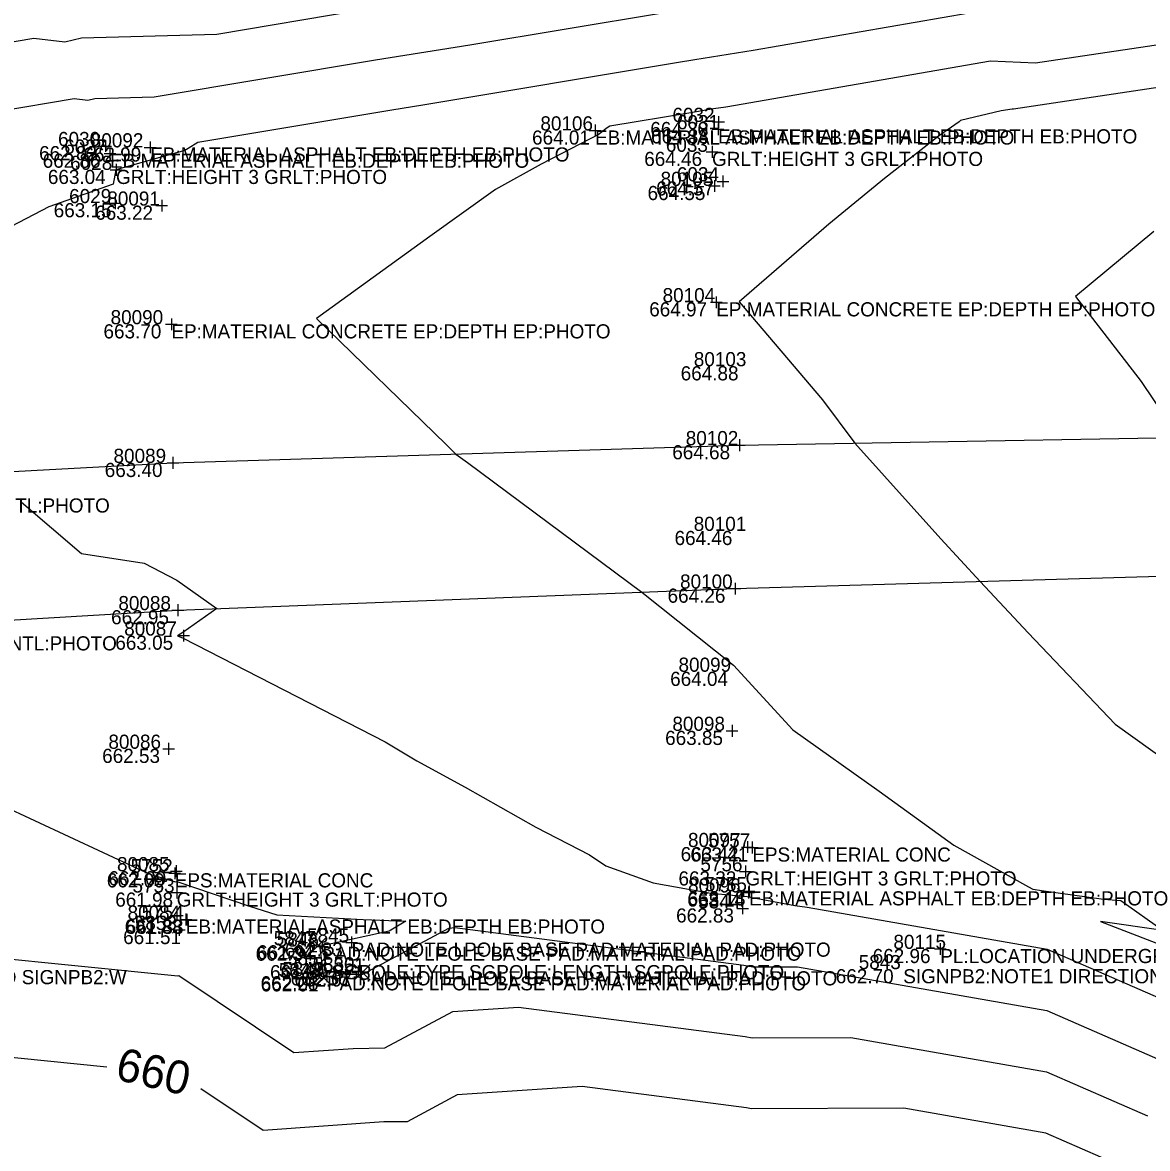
# Model space of a CAD drawing. Extents: x 2129350 to 2137777, y 657588 to 659885.
# Drawn here: x 2132100.7 to 2132196.2, y 658246.3 to 658341.9 of the extents above; entities that cross this region are included whole.
import ezdxf

# ---------------------------------------------------------------- set-up
doc = ezdxf.new("R2010")
doc.units = 0
for name, color, linetype in [('DT_X_Contour_Major', 7, 'Continuous'), ('DT_X_Contour_Minor', 7, 'Continuous'), ('PV_X_COP', 7, 'Continuous'), ('SV_X_Random_Point', 7, 'Continuous'), ('SV_X_Shot_Marker', 7, 'Continuous'), ('SV_X_Text_Comment', 7, 'Continuous'), ('SV_X_Text_Elevation', 7, 'Continuous'), ('SV_X_Text_Name', 7, 'Continuous')]:
    doc.layers.add(name, color=color, linetype=linetype)

msp = doc.modelspace()

# ---------------------------------------------------------------- linework, layer by layer
at = {"layer": 'DT_X_Contour_Major'}
for points in [[(2132200.115, 658336.833), (2132184.827, 658334.544), (2132184.715, 658334.55), (2132183.778, 658334.387), (2132180.339, 658333.588), (2132180.216, 658333.474), (2132178.57, 658332.311), (2132173.898, 658328.653), (2132169.161, 658324.783), (2132161.543, 658318.185), (2132168.63, 658309.866), (2132171.38, 658306.199), (2132178.667, 658298.072), (2132182, 658294.458), (2132186.083, 658290.098), (2132193.455, 658282.355), (2132199.646, 658277.898)], [(2132107.9, 658253.244), (2132095.276, 658254.5), (2132088.796, 658253.261), (2132062.861, 658250.671), (2132061.034, 658251.318), (2132060.597, 658251.473), (2132059.646, 658251.324), (2132053.771, 658251.303), (2132033.988, 658253.256), (2132027.359, 658249.749), (2132026.235, 658249.682), (2132020.16, 658252.683), (2132010.757, 658256.456)], [(2132212.963, 658245.988), (2132210.339, 658244.694), (2132209.685, 658244.691), (2132208.75, 658244.977), (2132193.813, 658244.922), (2132187.583, 658247.637), (2132175.542, 658249.748), (2132162.614, 658249.692), (2132162.17, 658249.783), (2132148.239, 658251.588), (2132137.609, 658250.884), (2132133.384, 658248.615), (2132131.402, 658248.592), (2132121.15, 658247.88), (2132115.871, 658251.408)]]:
    msp.add_lwpolyline(points, dxfattribs=at)
at = {"layer": 'DT_X_Contour_Minor'}
for points in [[(2132069.674, 658350.229), (2132067.998, 658336.962), (2132077.882, 658338.693), (2132091.817, 658338.902), (2132101.698, 658340.557), (2132104.323, 658340.244), (2132105.736, 658340.582), (2132117.218, 658340.917), (2132129.308, 658342.938)], [(2132155.035, 658342.698), (2132138.696, 658339.983), (2132130.687, 658338.702), (2132111.898, 658335.561), (2132106.883, 658335.415), (2132106.266, 658335.267), (2132105.12, 658335.404), (2132085.992, 658332.199)], [(2132181.07, 658342.7), (2132162.731, 658339.516), (2132157.795, 658338.725), (2132156.249, 658338.468), (2132134.699, 658334.887), (2132132.066, 658334.466), (2132115.623, 658331.717), (2132114.78, 658331.204), (2132114.507, 658331.021), (2132108.665, 658329.393), (2132108.419, 658328.176), (2132102.977, 658326.247), (2132093.291, 658321.216)], [(2132207.037, 658341.483), (2132186.693, 658338.437), (2132182.893, 658338.625), (2132160.414, 658334.722), (2132159.383, 658334.557), (2132157.462, 658334.238), (2132150.568, 658333.092), (2132150.264, 658332.887), (2132149.663, 658332.429), (2132144.756, 658329.883), (2132140.883, 658327.724), (2132135.309, 658323.731), (2132125.689, 658316.784), (2132136.692, 658306.086), (2132137.508, 658305.274), (2132138.503, 658304.554), (2132153.293, 658293.548), (2132161.065, 658287.367), (2132166.108, 658281.874), (2132173.444, 658276.675), (2132179.771, 658272.087), (2132186.096, 658268.535), (2132186.471, 658268.346), (2132186.676, 658268.307), (2132187.417, 658268.213), (2132192.465, 658267.501), (2132193.932, 658267.383), (2132197.541, 658264.852), (2132192.209, 658265.591), (2132203.226, 658261.349)], [(2132196.734, 658324.148), (2132190.109, 658318.633), (2132195.684, 658311.416), (2132198.869, 658306.684)], [(2132100.657, 658301.186), (2132105.735, 658296.832), (2132111.071, 658296.024), (2132113.827, 658294.57), (2132117.217, 658292.152), (2132114.341, 658290.122), (2132113.874, 658289.855), (2132114.369, 658289.638), (2132131.514, 658280.845), (2132134.193, 658279.237), (2132138.309, 658276.999), (2132144.303, 658273.607), (2132148.851, 658271.268), (2132150.227, 658270.341), (2132154.256, 658268.874), (2132159.138, 658268.005), (2132162.227, 658267.733), (2132162.516, 658267.682), (2132166.274, 658266.966), (2132167.339, 658266.83), (2132187.706, 658263.26), (2132201.012, 658257.46)], [(2132098.848, 658275.54), (2132110.479, 658270.114), (2132110.81, 658269.963), (2132111.61, 658269.586), (2132113.725, 658268.96), (2132113.82, 658268.986), (2132119.991, 658266.905), (2132122.309, 658266.159), (2132129.656, 658265.764), (2132133.255, 658265.621), (2132131.857, 658264.773), (2132126.659, 658263.655), (2132125.926, 658263.556), (2132126.259, 658261.139), (2132126.307, 658260.882), (2132128.166, 658261.11), (2132129.604, 658261.127), (2132136.908, 658265.048), (2132137.416, 658265.082), (2132161.936, 658261.907), (2132162.718, 658261.745), (2132166.503, 658261.762), (2132187.665, 658258.052), (2132198.612, 658253.281)], [(2132089.087, 658263.469), (2132113.911, 658261), (2132113.992, 658261.014), (2132123.755, 658254.49), (2132128.791, 658254.839), (2132131.494, 658254.871), (2132137.258, 658257.966), (2132142.827, 658258.335), (2132162.053, 658255.845), (2132162.666, 658255.719), (2132171.022, 658255.755), (2132187.624, 658252.845), (2132196.212, 658249.102)]]:
    msp.add_lwpolyline(points, dxfattribs=at)
at = {"layer": 'PV_X_COP'}
for points in [[(2131876.101, 658278.753), (2131906.344, 658281.769), (2131958.026, 658287.998), (2131975.124, 658289.487), (2132011.138, 658296.111), (2132023.112, 658297.813), (2132055.44, 658301.376), (2132113.503, 658304.524), (2132161.574, 658306.027), (2132213.085, 658306.935), (2132256.958, 658307.594), (2132314.025, 658306.005), (2132362.501, 658303.13), (2132402.04, 658304.918), (2132433.333, 658303.274)], [(2131876.101, 658278.753), (2131906.344, 658281.769), (2131958.026, 658287.998), (2131975.124, 658289.487), (2132011.138, 658296.111), (2132023.112, 658297.813), (2132055.44, 658301.376), (2132113.503, 658304.524), (2132161.574, 658306.027), (2132213.085, 658306.935), (2132256.958, 658307.594), (2132314.025, 658306.005), (2132362.501, 658303.13), (2132402.04, 658304.918), (2132433.333, 658303.274)], [(2132012.721, 658285.927), (2132024.891, 658286.115), (2132056.145, 658288.592), (2132113.912, 658292.024), (2132161.204, 658293.855), (2132212.851, 658295.354), (2132257.332, 658295.623), (2132313.904, 658294.031), (2132362.374, 658292.895), (2132401.806, 658293.031), (2132433.019, 658291.466)], [(2132012.721, 658285.927), (2132024.891, 658286.115), (2132056.145, 658288.592), (2132113.912, 658292.024), (2132161.204, 658293.855), (2132212.851, 658295.354), (2132257.332, 658295.623), (2132313.904, 658294.031), (2132362.374, 658292.895), (2132401.806, 658293.031), (2132433.019, 658291.466)]]:
    msp.add_lwpolyline(points, dxfattribs=at)
at = {"layer": 'SV_X_Random_Point'}
for p, q in [((2132125.165, 658262.921), (2132126.499, 658264.257)), ((2132125.165, 658264.257), (2132126.499, 658262.921)), ((2132128.891, 658260.618), (2132130.225, 658261.953)), ((2132128.891, 658261.953), (2132130.225, 658260.618)), ((2132125.604, 658260.203), (2132126.938, 658261.539)), ((2132125.604, 658261.539), (2132126.938, 658260.203))]:
    msp.add_line(p, q, dxfattribs=at)
at = {"layer": 'SV_X_Shot_Marker'}
for p, q in [((2132159.804, 658333.956), (2132159.804, 658332.956)), ((2132148.824, 658332.735), (2132149.824, 658332.735)), ((2132149.324, 658333.235), (2132149.324, 658332.235)), ((2132149.324, 658332.735), (2132149.324, 658332.735)), ((2132159.263, 658332.834), (2132160.263, 658332.834)), ((2132159.304, 658333.456), (2132160.304, 658333.456)), ((2132159.763, 658333.334), (2132159.763, 658332.334)), ((2132159.763, 658332.834), (2132159.763, 658332.834)), ((2132159.804, 658333.456), (2132159.804, 658333.456)), ((2132107.774, 658331.909), (2132107.774, 658330.909)), ((2132111.571, 658331.797), (2132111.571, 658330.797)), ((2132107.274, 658331.409), (2132108.274, 658331.409)), ((2132107.657, 658330.767), (2132108.657, 658330.767)), ((2132107.774, 658331.409), (2132107.774, 658331.409)), ((2132108.157, 658331.267), (2132108.157, 658330.267)), ((2132108.157, 658330.767), (2132108.157, 658330.767)), ((2132111.071, 658331.297), (2132112.071, 658331.297)), ((2132111.571, 658331.297), (2132111.571, 658331.297)), ((2132158.752, 658330.92), (2132159.752, 658330.92)), ((2132159.252, 658331.42), (2132159.252, 658330.42)), ((2132159.252, 658330.92), (2132159.252, 658330.92)), ((2132108.668, 658329.891), (2132108.668, 658328.891)), ((2132108.168, 658329.391), (2132109.168, 658329.391)), ((2132108.668, 658329.391), (2132108.668, 658329.391)), ((2132160.179, 658328.916), (2132160.179, 658327.916)), ((2132158.949, 658328.026), (2132159.949, 658328.026)), ((2132159.449, 658328.526), (2132159.449, 658327.526)), ((2132159.449, 658328.026), (2132159.449, 658328.026)), ((2132159.679, 658328.416), (2132160.679, 658328.416)), ((2132160.179, 658328.416), (2132160.179, 658328.416)), ((2132108.584, 658327.066), (2132108.584, 658326.066)), ((2132108.084, 658326.566), (2132109.084, 658326.566)), ((2132108.584, 658326.566), (2132108.584, 658326.566)), ((2132112.051, 658326.356), (2132113.051, 658326.356)), ((2132112.551, 658326.856), (2132112.551, 658325.856)), ((2132112.551, 658326.356), (2132112.551, 658326.356)), ((2132159.608, 658318.655), (2132159.608, 658317.655)), ((2132159.108, 658318.155), (2132160.108, 658318.155)), ((2132159.608, 658318.155), (2132159.608, 658318.155)), ((2132113.367, 658316.786), (2132113.367, 658315.786)), ((2132112.867, 658316.286), (2132113.867, 658316.286)), ((2132113.367, 658316.286), (2132113.367, 658316.286)), ((2132161.074, 658306.027), (2132162.074, 658306.027)), ((2132161.574, 658306.527), (2132161.574, 658305.527)), ((2132161.574, 658306.027), (2132161.574, 658306.027)), ((2132113.503, 658305.024), (2132113.503, 658304.024)), ((2132113.003, 658304.524), (2132114.003, 658304.524)), ((2132113.503, 658304.524), (2132113.503, 658304.524)), ((2132160.704, 658293.855), (2132161.704, 658293.855)), ((2132161.204, 658294.355), (2132161.204, 658293.355)), ((2132161.204, 658293.855), (2132161.204, 658293.855)), ((2132113.912, 658292.524), (2132113.912, 658291.524)), ((2132113.412, 658292.024), (2132114.412, 658292.024)), ((2132113.912, 658292.024), (2132113.912, 658292.024)), ((2132113.901, 658289.867), (2132114.901, 658289.867)), ((2132114.401, 658290.367), (2132114.401, 658289.367)), ((2132114.401, 658289.867), (2132114.401, 658289.867)), ((2132160.949, 658282.284), (2132160.949, 658281.284)), ((2132160.449, 658281.784), (2132161.449, 658281.784)), ((2132160.949, 658281.784), (2132160.949, 658281.784)), ((2132112.635, 658280.26), (2132113.635, 658280.26)), ((2132113.135, 658280.76), (2132113.135, 658279.76)), ((2132113.135, 658280.26), (2132113.135, 658280.26)), ((2132162.265, 658272.422), (2132162.265, 658271.422)), ((2132161.765, 658271.922), (2132162.765, 658271.922)), ((2132162.169, 658271.886), (2132163.169, 658271.886)), ((2132162.265, 658271.922), (2132162.265, 658271.922)), ((2132162.669, 658272.386), (2132162.669, 658271.386)), ((2132162.669, 658271.886), (2132162.669, 658271.886)), ((2132113.151, 658269.697), (2132114.151, 658269.697)), ((2132113.286, 658269.87), (2132114.286, 658269.87)), ((2132113.651, 658270.197), (2132113.651, 658269.197)), ((2132113.651, 658269.697), (2132113.651, 658269.697)), ((2132113.786, 658270.37), (2132113.786, 658269.37)), ((2132113.786, 658269.87), (2132113.786, 658269.87)), ((2132161.592, 658269.86), (2132162.592, 658269.86)), ((2132162.092, 658270.36), (2132162.092, 658269.36)), ((2132162.092, 658269.86), (2132162.092, 658269.86)), ((2132162.392, 658268.668), (2132162.392, 658267.668)), ((2132113.318, 658268.062), (2132114.318, 658268.062)), ((2132113.818, 658268.562), (2132113.818, 658267.562)), ((2132113.818, 658268.062), (2132113.818, 658268.062)), ((2132161.844, 658268.066), (2132162.844, 658268.066)), ((2132161.892, 658268.168), (2132162.892, 658268.168)), ((2132162.344, 658268.566), (2132162.344, 658267.566)), ((2132162.344, 658268.066), (2132162.344, 658268.066)), ((2132162.392, 658268.168), (2132162.392, 658268.168)), ((2132161.345, 658266.716), (2132162.345, 658266.716)), ((2132161.845, 658267.216), (2132161.845, 658266.216)), ((2132161.845, 658266.716), (2132161.845, 658266.716)), ((2132114.091, 658265.773), (2132115.091, 658265.773)), ((2132114.175, 658265.752), (2132115.175, 658265.752)), ((2132114.591, 658266.273), (2132114.591, 658265.273)), ((2132114.591, 658265.773), (2132114.591, 658265.773)), ((2132114.675, 658266.252), (2132114.675, 658265.252)), ((2132114.675, 658265.752), (2132114.675, 658265.752)), ((2132113.529, 658264.885), (2132114.529, 658264.885)), ((2132114.029, 658265.385), (2132114.029, 658264.385)), ((2132114.029, 658264.885), (2132114.029, 658264.885)), ((2132126.168, 658263.976), (2132126.168, 658262.976)), ((2132128.163, 658263.817), (2132129.163, 658263.817)), ((2132128.663, 658264.317), (2132128.663, 658263.317)), ((2132128.663, 658263.817), (2132128.663, 658263.817)), ((2132125.668, 658263.476), (2132126.668, 658263.476)), ((2132126.168, 658263.476), (2132126.168, 658263.476)), ((2132178.122, 658263.274), (2132179.122, 658263.274)), ((2132178.622, 658263.774), (2132178.622, 658262.774)), ((2132178.622, 658263.274), (2132178.622, 658263.274)), ((2132126.07, 658260.96), (2132127.07, 658260.96)), ((2132126.57, 658261.46), (2132126.57, 658260.46)), ((2132126.57, 658260.96), (2132126.57, 658260.96)), ((2132128.716, 658261.381), (2132129.716, 658261.381)), ((2132129.216, 658261.881), (2132129.216, 658260.881)), ((2132129.216, 658261.381), (2132129.216, 658261.381))]:
    msp.add_line(p, q, dxfattribs=at)

# ---------------------------------------------------------------- texts
at = {"layer": 'DT_X_Contour_Major'}
msp.add_text('660', height=2.8, rotation=347.02571, dxfattribs=at).set_placement((2132108.5, 658252.217))
at = {"layer": 'SV_X_Text_Comment'}
for s, p in [('EB:MATERIAL ASPHALT EB:DEPTH EB:PHOTO', (2132149.324, 658331.535)), ('EB:MATERIAL ASPHALT EB:DEPTH EB:PHOTO', (2132159.763, 658331.634)), ('EB:MATERIAL ASPHALT EB:DEPTH EB:PHOTO', (2132108.157, 658329.567)), ('EB:MATERIAL ASPHALT EB:DEPTH EB:PHOTO', (2132111.571, 658330.097)), ('GRLT:HEIGHT 3 GRLT:PHOTO', (2132159.252, 658329.72)), ('GRLT:HEIGHT 3 GRLT:PHOTO', (2132108.668, 658328.191)), ('EP:MATERIAL CONCRETE EP:DEPTH EP:PHOTO', (2132159.608, 658316.955)), ('EP:MATERIAL CONCRETE EP:DEPTH EP:PHOTO', (2132113.367, 658315.086)), ('PAINTL:COLOR WHITE PAINTL:TYPE PAINTL:NOTE PAINTL:PHOTO', (2132056.871, 658300.308)), ('PAINTL:COLOR WHITE PAINTL:TYPE PAINTL:NOTE PAINTL:PHOTO', (2132057.47, 658288.608)), ('EPS:MATERIAL CONC', (2132162.669, 658270.686)), ('EPS:MATERIAL CONC', (2132113.651, 658268.497)), ('GRLT:HEIGHT 3 GRLT:PHOTO', (2132162.092, 658268.66)), ('GRLT:HEIGHT 3 GRLT:PHOTO', (2132113.818, 658266.862)), ('EB:MATERIAL ASPHALT EB:DEPTH EB:PHOTO', (2132162.392, 658266.968)), ('EB:MATERIAL ASPHALT EB:DEPTH EB:PHOTO', (2132114.591, 658264.573)), ('PAD:NOTE LPOLE BASE PAD:MATERIAL PAD:PHOTO', (2132128.663, 658262.617)), ('PAD:NOTE LPOLE BASE PAD:MATERIAL PAD:PHOTO', (2132126.168, 658262.276)), ('PL:LOCATION UNDERGROUND PL:VOLTAGE PL:NOTE PL:PHOTO', (2132178.622, 658262.074)), ('SGPOLE:TYPE SGPOLE:LENGTH SGPOLE:PHOTO', (2132126.938, 658260.703)), ('SIGNPB2:NOTE1 WRONG WAY SIGNPB2:NOTE2 SIGNPB2:NOTE3 SIGNPB2:PHOTO SIGNPB2:W', (2132036.641, 658260.283)), ('PAD:NOTE LPOLE BASE PAD:MATERIAL PAD:PHOTO', (2132126.57, 658259.76)), ('PAD:NOTE LPOLE BASE PAD:MATERIAL PAD:PHOTO', (2132129.216, 658260.181)), ('SIGNPB2:NOTE1 DIRECTION SIGNPB2:NOTE2 SIGNPB2:NOTE3 SIGNPB2:PHOTO SIGNPB2:W', (2132175.48, 658260.358))]:
    msp.add_text(s, height=1.2, dxfattribs=at).set_placement(p)
at = {"layer": 'SV_X_Text_Elevation'}
for s, p in [('664.01', (2132143.976, 658331.535)), ('664.30', (2132154.012, 658332.256)), ('664.33', (2132154.075, 658331.634)), ('662.82', (2132102.143, 658330.209)), ('662.86', (2132102.441, 658329.567)), ('662.99', (2132105.902, 658330.097)), ('664.46', (2132153.498, 658329.72)), ('663.04', (2132102.886, 658328.191)), ('664.55', (2132153.78, 658326.826)), ('664.57', (2132154.51, 658327.216)), ('663.15', (2132103.379, 658325.366)), ('663.22', (2132106.901, 658325.156)), ('664.97', (2132153.92, 658316.955)), ('663.70', (2132107.604, 658315.086)), ('664.88', (2132156.59, 658311.525)), ('664.68', (2132155.877, 658304.827)), ('663.40', (2132107.711, 658303.324)), ('664.46', (2132156.07, 658297.551)), ('664.26', (2132155.479, 658292.655)), ('662.95', (2132108.253, 658290.824)), ('663.05', (2132108.609, 658288.667)), ('664.04', (2132155.698, 658285.596)), ('663.85', (2132155.271, 658280.584)), ('662.53', (2132107.494, 658279.06)), ('663.42', (2132156.587, 658270.722)), ('663.41', (2132157.415, 658270.686)), ('662.09', (2132107.888, 658268.497)), ('662.09', (2132108.023, 658268.67)), ('663.32', (2132156.404, 658268.66)), ('661.98', (2132108.603, 658266.862)), ('663.14', (2132157.148, 658266.866)), ('663.13', (2132157.187, 658266.968)), ('662.83', (2132156.204, 658265.516)), ('661.83', (2132109.405, 658264.573)), ('661.83', (2132109.489, 658264.552)), ('661.51', (2132109.276, 658263.685)), ('662.33', (2132123.004, 658262.617)), ('662.34', (2132120.518, 658262.276)), ('661.92', (2132120.636, 658262.389)), ('662.96', (2132172.887, 658262.074)), ('661.89', (2132121.742, 658260.703)), ('662.28', (2132120.939, 658259.76)), ('662.36', (2132123.481, 658260.181)), ('662.07', (2132123.804, 658260.086)), ('662.70', (2132169.754, 658260.358)), ('662.01', (2132120.951, 658259.671))]:
    msp.add_text(s, height=1.2, dxfattribs=at).set_placement(p)
at = {"layer": 'SV_X_Text_Name'}
for s, p in [('6032', (2132155.892, 658333.456)), ('80106', (2132144.686, 658332.735)), ('6031', (2132156.276, 658332.834)), ('6030', (2132103.749, 658331.409)), ('6027', (2132104.274, 658330.767)), ('80092', (2132106.526, 658331.297)), ('6033', (2132155.331, 658330.92)), ('6028', (2132104.775, 658329.391)), ('80105', (2132154.886, 658328.026)), ('6034', (2132156.267, 658328.416)), ('6029', (2132104.691, 658326.566)), ('80091', (2132107.93, 658326.356)), ('80104', (2132155.055, 658318.155)), ('80090', (2132108.208, 658316.286)), ('80103', (2132157.705, 658312.725)), ('80102', (2132157.021, 658306.027)), ('80089', (2132108.458, 658304.524)), ('80101', (2132157.695, 658298.751)), ('80100', (2132156.537, 658293.855)), ('80088', (2132108.867, 658292.024)), ('80087', (2132109.365, 658289.867)), ('80099', (2132156.407, 658286.796)), ('80098', (2132155.885, 658281.784)), ('80086', (2132108.024, 658280.26)), ('80097', (2132157.21, 658271.922)), ('5757', (2132158.918, 658271.886)), ('80085', (2132108.75, 658269.87)), ('5752', (2132109.909, 658269.697)), ('5756', (2132158.266, 658269.86)), ('5753', (2132110.067, 658268.062)), ('80096', (2132157.214, 658268.066)), ('5755', (2132158.641, 658268.168)), ('5844', (2132158.075, 658266.716)), ('80084', (2132109.649, 658265.752)), ('5754', (2132110.849, 658265.773)), ('5853', (2132110.259, 658264.885)), ('5847', (2132122.053, 658263.589)), ('5845', (2132124.884, 658263.817)), ('5846', (2132122.313, 658263.476)), ('80115', (2132174.646, 658263.274)), ('5852', (2132123.178, 658261.903)), ('5848', (2132122.482, 658260.871)), ('5849', (2132122.781, 658260.96)), ('5850', (2132125.342, 658261.381)), ('5851', (2132126.222, 658261.286)), ('5843', (2132171.701, 658261.558))]:
    msp.add_text(s, height=1.2, dxfattribs=at).set_placement(p)

doc.saveas('drawing.dxf')
